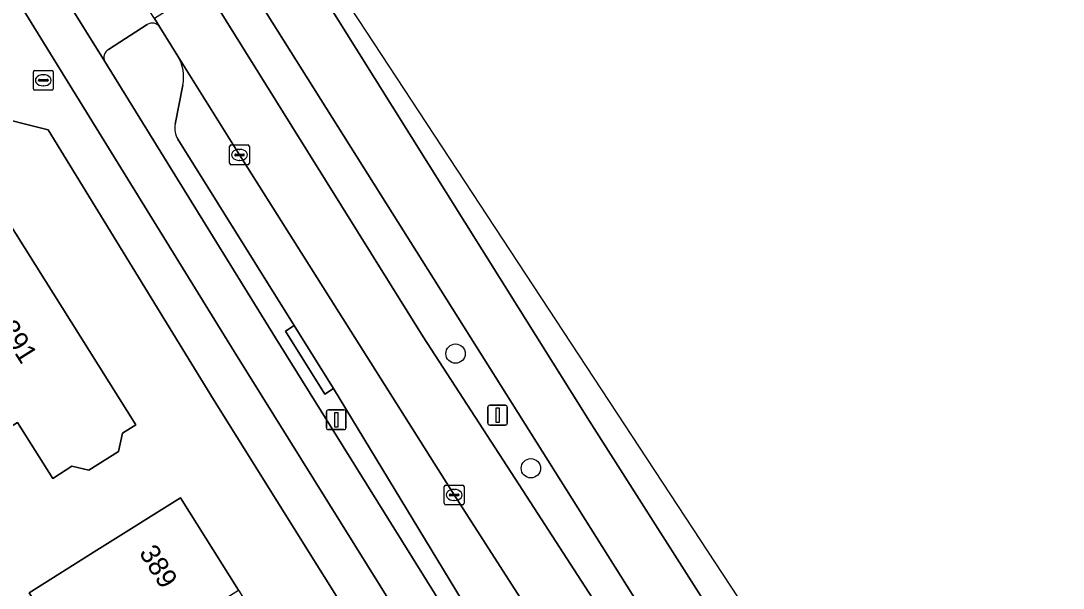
# Model space of a CAD drawing. Extents: x 159279 to 160377, y 384531 to 385888.
# Drawn here: x 160168.8 to 160221.6, y 385026.7 to 385055.5 of the extents above; entities that cross this region are included whole.
import ezdxf

# ---------------------------------------------------------------- set-up
doc = ezdxf.new("R2010")
doc.units = 0
for name, color, linetype in [('IMGEO_Berm_groen', 7, 'Continuous'), ('IMGEO_Berm_open', 7, 'Continuous'), ('IMGEO_Boom', 7, 'Continuous'), ('IMGEO_Brandkraan', 7, 'Continuous'), ('IMGEO_Erf', 7, 'Continuous'), ('IMGEO_Fietspad_gesloten', 7, 'Continuous'), ('IMGEO_Kolk', 7, 'Continuous'), ('IMGEO_Lichtmast', 7, 'Continuous'), ('IMGEO_Pand', 7, 'Continuous'), ('IMGEO_Pand_nummerreeks', 7, 'Continuous'), ('IMGEO_Parkeervlak_open', 7, 'Continuous'), ('IMGEO_Rijbaan_regionaal_gesloten', 7, 'Continuous'), ('IMGEO_Verkeersbordpaal', 7, 'Continuous'), ('IMGEO_Voetpad_open', 7, 'Continuous')]:
    doc.layers.add(name, color=color, linetype=linetype)

msp = doc.modelspace()

# ---------------------------------------------------------------- linework, layer by layer
at = {"layer": 'IMGEO_Berm_groen'}
for points in [[(160216.856, 384999.261), (160216.392, 385000), (160205.563, 385017.238), (160180.012, 385057.824)], [(160178.397, 385056.78), (160189.185, 385039.456), (160194.047, 385031.966), (160204.253, 385016.183), (160214.395, 385000), (160215.266, 384998.611), (160220.629, 384989.936), (160226.634, 384980.147), (160236.881, 384963.273), (160239.796, 384958.566), (160247.653, 384946.044), (160256.221, 384932.424), (160259.162, 384927.817), (160261.97, 384923.628)]]:
    msp.add_lwpolyline(points, dxfattribs=at)
at = {"layer": 'IMGEO_Berm_open'}
for points in [[(160175.201, 385055.267), (160173.244, 385054.003)], [(160176.758, 385053.678), (160175.857, 385055.139)], [(160173.065, 385053.397), (160181.714, 385039.404), (160199.013, 385011.635), (160200.215, 385012.302), (160200.788, 385015.225)], [(160176.625, 385050.224), (160177.008, 385052.198)], [(160195.16, 385019.519), (160184.638, 385036.841), (160184.209, 385036.557), (160182.21, 385039.749), (160182.66, 385040.037), (160176.764, 385049.462)]]:
    msp.add_lwpolyline(points, dxfattribs=at)
msp.add_lwpolyline([(160182.66, 385040.037), (160182.21, 385039.749), (160184.209, 385036.557), (160184.638, 385036.841)], close=True, dxfattribs=at)
for centre, radius, start, end in [((160175.463, 385054.865), 0.48, 34.8124, 123.1057), ((160173.486, 385053.602), 0.468, 121.1263, 205.9616), ((160175.039, 385052.627), 2.015, 347.7172, 31.4584), ((160177.66, 385050.019), 1.055, 168.8016, 211.8743)]:
    msp.add_arc(centre, radius, start, end, dxfattribs=at)
at = {"layer": 'IMGEO_Boom'}
for centre in [(160190.825, 385038.61), (160194.639, 385032.804)]:
    msp.add_circle(centre, 0.489, dxfattribs=at)
at = {"layer": 'IMGEO_Brandkraan'}
for p, q in [((160169.448, 385052.023), (160169.448, 385052.875)), ((160169.523, 385052.949), (160170.375, 385052.949)), ((160170.449, 385052.875), (160170.449, 385052.023)), ((160169.707, 385052.443), (160169.707, 385052.455)), ((160170.145, 385052.406), (160169.747, 385052.406)), ((160169.75, 385052.492), (160170.148, 385052.492)), ((160169.936, 385052.729), (160169.961, 385052.729)), ((160170.191, 385052.455), (160170.191, 385052.443)), ((160170.375, 385051.949), (160169.523, 385051.949)), ((160169.959, 385052.169), (160169.934, 385052.169))]:
    msp.add_line(p, q, dxfattribs=at)
for points in [[(160169.448, 385052.023), (160169.448, 385052.875)], [(160169.523, 385052.949), (160170.375, 385052.949)], [(160170.449, 385052.875), (160170.449, 385052.023)], [(160170.375, 385051.949), (160169.523, 385051.949)]]:
    msp.add_lwpolyline(points, dxfattribs=at)
for centre, radius, start, end in [((160169.525, 385052.873), 0.0765, 91.552, 178.448), ((160169.525, 385052.873), 0.0765, 91.552, 178.448), ((160170.373, 385052.873), 0.0765, 1.552, 88.448), ((160170.373, 385052.873), 0.0765, 1.552, 88.448), ((160169.747, 385052.452), 0.0403, 85.8775, 175.7526), ((160169.744, 385052.442), 0.0366, 178.938, 274.7102), ((160170.148, 385052.449), 0.043, 264.8664, 352.4533), ((160170.152, 385052.454), 0.0386, 1.7309, 96.639), ((160169.525, 385052.025), 0.0765, 181.552, 268.448), ((160169.525, 385052.025), 0.0765, 181.552, 268.448), ((160170.373, 385052.025), 0.0765, 271.552, 358.448), ((160170.373, 385052.025), 0.0765, 271.552, 358.448)]:
    msp.add_arc(centre, radius, start, end, dxfattribs=at)
for centre, major_axis, ratio, start_param, end_param in [((160169.935, 385052.449), (-0.387, 0.002), 0.722429, 4.712389, 7.853982), ((160169.96, 385052.449), (-0.39, 0.002), 0.717154, 1.570796, 4.712389)]:
    msp.add_ellipse(centre, major_axis=major_axis, ratio=ratio, start_param=start_param, end_param=end_param, dxfattribs=at)
at = {"layer": 'IMGEO_Erf'}
for points in [[(160171.911, 385004.485), (160172.655, 385004.957), (160171.277, 385007.203), (160189.687, 385018.494), (160178.564, 385036.295), (160170.19, 385049.948), (160167.09, 385050.72), (160154.206, 385042.68), (160126.414, 385000), (160107.98, 384971.915), (160108.038, 384971.651), (160108.586, 384969.148), (160112.423, 384966.549), (160118.17, 384962.655), (160122.736, 384963.897), (160123.28, 384964.483), (160124.383, 384965.671), (160128.162, 384966.592), (160128.428, 384966.96), (160131.115, 384970.676), (160132.516, 384969.665), (160138.895, 384979.678), (160155.821, 384968.894), (160183.387, 384986.245)], [(160171.398, 385032.906), (160170.423, 385032.293), (160168.639, 385035.131), (160166.238, 385033.622), (160164.557, 385036.297), (160161.253, 385034.219), (160159.21, 385031.267), (160157.195, 385033.78), (160154.392, 385035.721), (160156.308, 385038.735), (160156.594, 385038.584), (160157.113, 385039.568), (160167.612, 385046.169), (160174.632, 385035.003), (160173.965, 385034.583), (160173.752, 385033.648), (160172.259, 385032.71)], [(160169.231, 385026.503), (160172.663, 385028.655), (160176.899, 385031.311), (160179.832, 385026.633), (160182.458, 385022.445), (160185.209, 385018.058), (160180.973, 385015.402), (160179.493, 385014.474), (160176.316, 385015.202), (160175.163, 385017.041), (160172.832, 385015.579), (160171.989, 385016.924), (160174.32, 385018.385), (160172.165, 385021.824)]]:
    msp.add_lwpolyline(points, close=True, dxfattribs=at)
at = {"layer": 'IMGEO_Fietspad_gesloten'}
for points in [[(160210.087, 384993.902), (160206.276, 385000), (160205.247, 385001.647), (160203.715, 385004.101), (160200.51, 385009.232), (160199.013, 385011.635), (160181.714, 385039.404), (160173.065, 385053.397), (160171.023, 385056.685), (160169.345, 385059.369), (160163.754, 385067.934)], [(160166.876, 385059.364), (160179.615, 385038.726), (160198.505, 385008.409), (160203.781, 385000), (160214.678, 384982.63)]]:
    msp.add_lwpolyline(points, dxfattribs=at)
at = {"layer": 'IMGEO_Kolk'}
for p, q in [((160179.385, 385048.248), (160179.385, 385049.1)), ((160179.46, 385049.174), (160180.312, 385049.174)), ((160180.386, 385049.1), (160180.386, 385048.248)), ((160179.644, 385048.668), (160179.644, 385048.68)), ((160180.082, 385048.631), (160179.684, 385048.631)), ((160179.687, 385048.717), (160180.085, 385048.717)), ((160179.873, 385048.954), (160179.898, 385048.954)), ((160180.128, 385048.68), (160180.128, 385048.668)), ((160180.312, 385048.174), (160179.46, 385048.174)), ((160179.896, 385048.394), (160179.871, 385048.394)), ((160190.252, 385031.031), (160190.252, 385031.883)), ((160190.327, 385031.957), (160191.179, 385031.957)), ((160190.74, 385031.737), (160190.765, 385031.737)), ((160191.253, 385031.883), (160191.253, 385031.031)), ((160190.511, 385031.451), (160190.511, 385031.463)), ((160190.949, 385031.414), (160190.551, 385031.414)), ((160190.554, 385031.5), (160190.952, 385031.5)), ((160190.763, 385031.177), (160190.738, 385031.177)), ((160190.995, 385031.463), (160190.995, 385031.451)), ((160191.179, 385030.957), (160190.327, 385030.957))]:
    msp.add_line(p, q, dxfattribs=at)
for points in [[(160179.385, 385048.248), (160179.385, 385049.1)], [(160179.46, 385049.174), (160180.312, 385049.174)], [(160180.386, 385049.1), (160180.386, 385048.248)], [(160180.312, 385048.174), (160179.46, 385048.174)], [(160190.252, 385031.031), (160190.252, 385031.883)], [(160190.327, 385031.957), (160191.179, 385031.957)], [(160191.253, 385031.883), (160191.253, 385031.031)], [(160191.179, 385030.957), (160190.327, 385030.957)]]:
    msp.add_lwpolyline(points, dxfattribs=at)
for centre, radius, start, end in [((160179.462, 385049.098), 0.0765, 91.552, 178.448), ((160179.462, 385049.098), 0.0765, 91.552, 178.448), ((160180.31, 385049.098), 0.0765, 1.552, 88.448), ((160180.31, 385049.098), 0.0765, 1.552, 88.448), ((160179.684, 385048.677), 0.0403, 85.8775, 175.7526), ((160179.681, 385048.667), 0.0366, 178.938, 274.7102), ((160180.085, 385048.674), 0.043, 264.8664, 352.4533), ((160180.089, 385048.679), 0.0386, 1.7309, 96.639), ((160179.462, 385048.25), 0.0765, 181.552, 268.448), ((160179.462, 385048.25), 0.0765, 181.552, 268.448), ((160180.31, 385048.25), 0.0765, 271.552, 358.448), ((160180.31, 385048.25), 0.0765, 271.552, 358.448), ((160190.329, 385031.881), 0.0765, 91.552, 178.448), ((160190.329, 385031.881), 0.0765, 91.552, 178.448), ((160191.177, 385031.881), 0.0765, 1.552, 88.448), ((160191.177, 385031.881), 0.0765, 1.552, 88.448), ((160190.551, 385031.46), 0.0403, 85.8775, 175.7526), ((160190.548, 385031.45), 0.0366, 178.938, 274.7102), ((160190.952, 385031.457), 0.043, 264.8664, 352.4533), ((160190.956, 385031.462), 0.0386, 1.7309, 96.639), ((160190.329, 385031.033), 0.0765, 181.552, 268.448), ((160190.329, 385031.033), 0.0765, 181.552, 268.448), ((160191.177, 385031.033), 0.0765, 271.552, 358.448), ((160191.177, 385031.033), 0.0765, 271.552, 358.448)]:
    msp.add_arc(centre, radius, start, end, dxfattribs=at)
for centre, major_axis, ratio, start_param, end_param in [((160179.872, 385048.674), (-0.387, 0.002), 0.722429, 4.712389, 7.853982), ((160179.897, 385048.674), (-0.39, 0.002), 0.717154, 1.570796, 4.712389), ((160190.739, 385031.457), (-0.387, 0.002), 0.722429, 4.712389, 7.853982), ((160190.764, 385031.457), (-0.39, 0.002), 0.717154, 1.570796, 4.712389)]:
    msp.add_ellipse(centre, major_axis=major_axis, ratio=ratio, start_param=start_param, end_param=end_param, dxfattribs=at)
at = {"layer": 'IMGEO_Lichtmast'}
for p, q in [((160184.285, 385034.861), (160184.285, 385035.661)), ((160184.285, 385035.661), (160184.285, 385034.861)), ((160184.385, 385035.761), (160185.175, 385035.761)), ((160185.175, 385035.761), (160184.385, 385035.761)), ((160185.275, 385035.661), (160185.275, 385034.861)), ((160185.275, 385034.861), (160185.275, 385035.661)), ((160185.175, 385034.761), (160184.385, 385034.761)), ((160184.385, 385034.761), (160185.175, 385034.761))]:
    msp.add_line(p, q, dxfattribs=at)
msp.add_lwpolyline([(160184.705, 385035.636), (160184.855, 385035.636), (160184.855, 385034.886), (160184.705, 385034.886), (160184.705, 385035.636)], dxfattribs=at)
for centre, start, end in [((160184.385, 385035.661), 90, 180), ((160184.385, 385035.661), 90, 180), ((160185.175, 385035.661), 0, 90), ((160185.175, 385035.661), 360, 90), ((160184.385, 385034.861), 180, 270), ((160184.385, 385034.861), 180, 270), ((160185.175, 385034.861), 270, 0), ((160185.175, 385034.861), 270, 0)]:
    msp.add_arc(centre, 0.1, start, end, dxfattribs=at)
at = {"layer": 'IMGEO_Pand'}
for points in [[(160173.752, 385033.648), (160173.965, 385034.583), (160174.632, 385035.003), (160167.612, 385046.169), (160157.113, 385039.568), (160156.594, 385038.584), (160156.308, 385038.735), (160154.392, 385035.721), (160157.195, 385033.78), (160159.21, 385031.267), (160161.253, 385034.219), (160164.557, 385036.297), (160166.238, 385033.622), (160168.639, 385035.131), (160170.423, 385032.293), (160171.398, 385032.906), (160172.259, 385032.71)], [(160179.832, 385026.633), (160176.899, 385031.311), (160172.663, 385028.655), (160169.231, 385026.503), (160172.165, 385021.824)]]:
    msp.add_lwpolyline(points, close=True, dxfattribs=at)
at = {"layer": 'IMGEO_Parkeervlak_open'}
for points in [[(160179.887, 385048.674), (160176.758, 385053.678)], [(160177.008, 385052.198), (160176.625, 385050.224)], [(160176.764, 385049.462), (160182.66, 385040.037), (160184.638, 385036.841), (160195.16, 385019.519)], [(160195.956, 385019.087), (160198.922, 385018.241), (160199.501, 385017.835), (160190.754, 385031.457), (160179.887, 385048.674)]]:
    msp.add_lwpolyline(points, dxfattribs=at)
for centre, radius, start, end in [((160175.039, 385052.627), 2.015, 347.7172, 31.4584), ((160177.66, 385050.019), 1.055, 168.8016, 211.8743)]:
    msp.add_arc(centre, radius, start, end, dxfattribs=at)
at = {"layer": 'IMGEO_Rijbaan_regionaal_gesloten'}
for points in [[(160265.177, 384925.604), (160243.406, 384959.7), (160218.895, 384998.23), (160205.151, 385026.253), (160182.846, 385060.226), (160182.18, 385059.824), (160197.601, 385035.191), (160205.034, 385023.524), (160216.856, 384999.261), (160222.272, 384990.718), (160228.231, 384981.46), (160242.328, 384959.696), (160246.716, 384952.886), (160250.148, 384947.423), (160258.366, 384934.027), (160264.026, 384924.964), (160265.177, 384925.604)], [(160220.629, 384989.936), (160215.266, 384998.611), (160214.395, 385000), (160204.253, 385016.183), (160194.047, 385031.966), (160189.185, 385039.456), (160178.397, 385056.78), (160178.142, 385057.194), (160175.579, 385055.574), (160175.857, 385055.139), (160176.758, 385053.678), (160179.887, 385048.674), (160190.754, 385031.457), (160199.501, 385017.835), (160200.693, 385015.981), (160201.737, 385014.49), (160210.824, 385000), (160212.881, 384996.719)]]:
    msp.add_lwpolyline(points, dxfattribs=at)
msp.add_lwpolyline([(160182.18, 385059.824), (160179.699, 385058.326), (160180.012, 385057.824), (160205.563, 385017.238), (160216.392, 385000), (160216.856, 384999.261), (160205.034, 385023.524), (160197.601, 385035.191)], close=True, dxfattribs=at)
at = {"layer": 'IMGEO_Verkeersbordpaal'}
for p, q in [((160192.556, 385035.994), (160193.346, 385035.994)), ((160193.346, 385035.994), (160192.556, 385035.994)), ((160192.456, 385035.094), (160192.456, 385035.894)), ((160192.456, 385035.894), (160192.456, 385035.094)), ((160193.446, 385035.894), (160193.446, 385035.094)), ((160193.446, 385035.094), (160193.446, 385035.894)), ((160193.346, 385034.994), (160192.556, 385034.994)), ((160192.556, 385034.994), (160193.346, 385034.994))]:
    msp.add_line(p, q, dxfattribs=at)
msp.add_lwpolyline([(160192.876, 385035.869), (160193.026, 385035.869), (160193.026, 385035.119), (160192.876, 385035.119), (160192.876, 385035.869)], dxfattribs=at)
for centre, start, end in [((160192.556, 385035.894), 90, 180), ((160192.556, 385035.894), 90, 180), ((160193.346, 385035.894), 0, 90), ((160193.346, 385035.894), 360, 90), ((160192.556, 385035.094), 180, 270), ((160192.556, 385035.094), 180, 270), ((160193.346, 385035.094), 270, 0), ((160193.346, 385035.094), 270, 0)]:
    msp.add_arc(centre, 0.1, start, end, dxfattribs=at)
at = {"layer": 'IMGEO_Voetpad_open'}
for points in [[(160214.678, 384982.63), (160203.781, 385000), (160198.505, 385008.409), (160179.615, 385038.726), (160166.876, 385059.364)], [(160171.023, 385056.685), (160173.065, 385053.397)], [(160175.857, 385055.139), (160175.579, 385055.574), (160174.723, 385056.913)], [(160173.244, 385054.003), (160175.201, 385055.267)], [(160167.09, 385050.72), (160170.19, 385049.948), (160178.564, 385036.295), (160189.687, 385018.494), (160190.56, 385017.098), (160191.846, 385015.035), (160192.719, 385013.635), (160202.272, 384998.379), (160203.866, 384995.838)]]:
    msp.add_lwpolyline(points, dxfattribs=at)
for centre, radius, start, end in [((160175.463, 385054.865), 0.48, 34.8124, 123.1057), ((160173.486, 385053.602), 0.468, 121.1263, 205.9616)]:
    msp.add_arc(centre, radius, start, end, dxfattribs=at)

# ---------------------------------------------------------------- texts
at = {"layer": 'IMGEO_Pand_nummerreeks'}
for s, rotation, p in [('391', 302.1573, (160167.671, 385039.911)), ('389', 302.0889, (160174.773, 385028.527))]:
    msp.add_text(s, height=1, rotation=rotation, dxfattribs=at).set_placement(p)

doc.saveas('drawing.dxf')
